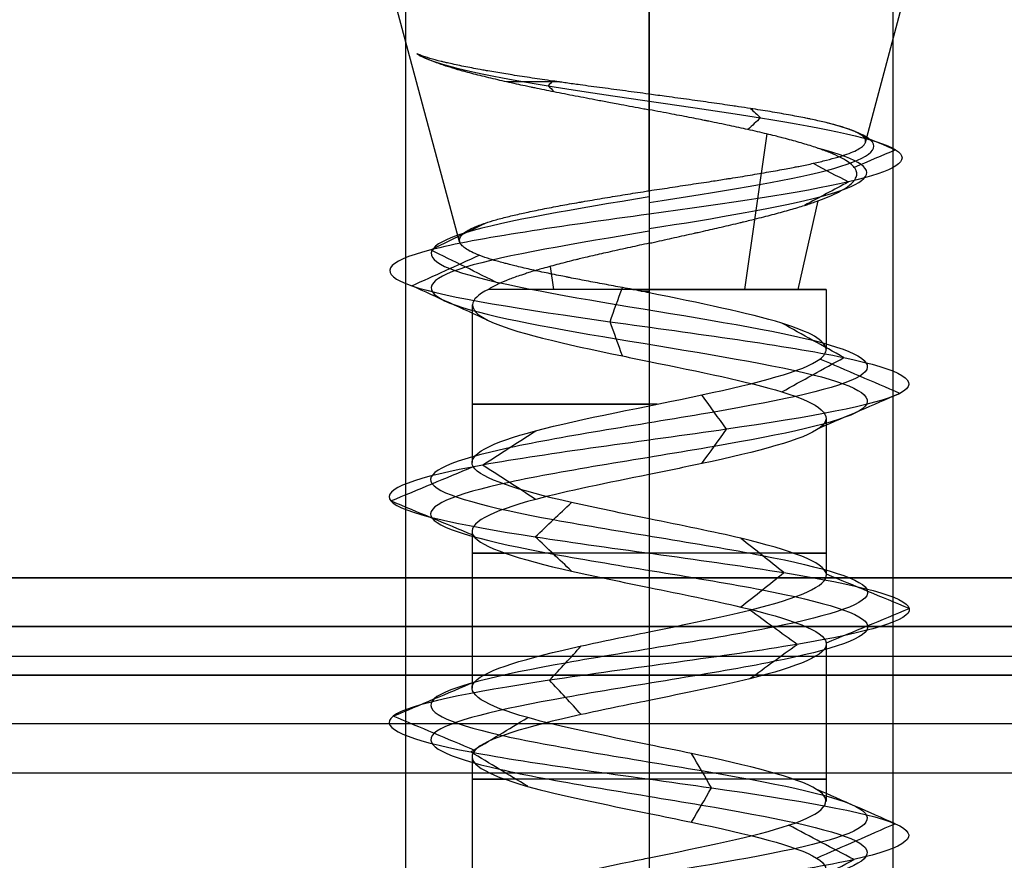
# Model space of a CAD drawing. Header units: millimetres. Extents: x -646 to 654, y -203 to 198.
# Tile 552 of 656: x 125.16 to 135.26, y 132.44 to 141.06. Entities that reach past the tile are written whole.
import ezdxf

# ---------------------------------------------------------------- set-up
doc = ezdxf.new("R2010")
doc.units = ezdxf.units.MM
doc.layers.add('Default', color=7, linetype='Continuous', true_color=0x000000)

msp = doc.modelspace()

# ---------------------------------------------------------------- linework, layer by layer
at = {"layer": 'Default', "color": 9, "true_color": 0xbebcba}
for p, q in [((129.669, 138.786, 776.822), (128.911, 141.613, 776.822)), ((131.616, 140.299, 779.175), (131.616, 141.613, 779.527)), ((131.616, 139.309, 774.735), (131.616, 141.613, 774.118)), ((133.835, 139.804, 776.822), (134.32, 141.613, 776.822)), ((132.596, 138.297, 778.351), (132.826, 139.891, 778.711)), ((133.144, 138.297, 775.842), (133.349, 139.205, 775.711)), ((130.636, 138.297, 775.293), (130.602, 138.533, 775.24)), ((131.616, 138.297, 775.006), (131.616, 137.104, 775.006)), ((133.432, 138.297, 776.822), (133.431, 137.683, 776.822)), ((129.8, 138.138, 776.822), (129.8, 136.523, 776.822)), ((133.432, 136.978, 776.822), (133.432, 135.364, 776.822)), ((131.616, 136.399, 775.008), (131.616, 134.785, 775.01)), ((129.8, 135.819, 776.822), (129.8, 134.207, 776.822)), ((133.432, 134.66, 776.822), (133.432, 133.046, 776.822)), ((131.616, 134.081, 775.01), (131.616, 132.467, 775.003)), ((129.8, 133.503, 776.822), (129.8, 131.887, 776.822))]:
    msp.add_line(p, q, dxfattribs=at)
at = {"layer": 'Default'}
for p, q in [((652.616, 134.34, 772.822), (-645.384, 134.34, 772.822)), ((-645.384, 134.34, 1170.822), (652.616, 134.34, 1170.822)), ((652.616, 134.34, 971.822), (-645.384, 134.34, 971.822)), ((86.065, 134.34, 880.822), (273.166, 134.34, 880.822)), ((652.616, 133.84, 885.322), (-645.384, 133.84, 885.322))]:
    msp.add_line(p, q, dxfattribs=at)
at = {"layer": 'Default', "color": 9, "true_color": 0xbebcba, "extrusion": (0, -1, 0)}
msp.add_arc((131.616, 776.822, -140.427), 2.387, 113.1162, 127.6841, dxfattribs=at)
at = {"layer": 'Default', "color": 9, "true_color": 0xbebcba, "extrusion": (0, 1, 0)}
for centre, start, end in [((-131.616, 776.822, 138.297), 180, 335.3238), ((-131.616, 776.822, 138.297), 84.6762, 90), ((-131.616, 776.822, 138.297), 90, 180), ((-131.616, 776.822, 137.121), 267.4438, 90), ((-131.616, 776.822, 135.592), 270, 35.2408), ((-131.616, 776.822, 135.592), 144.5768, 270), ((-131.616, 776.822, 133.274), 270, 35.4846), ((-131.616, 776.822, 133.274), 144.6945, 270)]:
    msp.add_arc(centre, 1.816, start, end, dxfattribs=at)
at = {"layer": 'Default'}
for points in [[(129.116, 147.34, 776.322), (129.116, 140.84, 776.322), (129.116, 134.34, 776.322)], [(131.616, 147.34, 778.822), (131.616, 140.84, 778.822), (131.616, 134.34, 778.822)], [(131.616, 147.34, 773.822), (131.616, 140.84, 773.822), (131.616, 134.34, 773.822)], [(134.116, 147.34, 776.322), (134.116, 140.84, 776.322), (134.116, 134.34, 776.322)], [(-645.384, 135.34, 1171.822), (3.616, 135.34, 1171.822), (652.616, 135.34, 1171.822)], [(652.616, 135.34, 771.822), (3.616, 135.34, 771.822), (-645.384, 135.34, 771.822)], [(-645.384, 134.84, 1171.322), (3.616, 134.84, 1171.322), (652.616, 134.84, 1171.322)], [(652.616, 134.84, 772.322), (3.616, 134.84, 772.322), (-645.384, 134.84, 772.322)], [(643.616, 134.531, 771.822), (326.366, 134.531, 771.822), (9.116, 134.531, 771.822)], [(643.616, 134.531, 780.822), (326.366, 134.531, 780.822), (9.116, 134.531, 780.822)], [(652.616, 134.34, 884.822), (3.616, 134.34, 884.822), (-645.384, 134.34, 884.822)], [(-645.384, 134.34, 876.822), (3.616, 134.34, 876.822), (652.616, 134.34, 876.822)], [(643.616, 134.34, 771.822), (326.366, 134.34, 771.822), (9.116, 134.34, 771.822)], [(643.616, 134.34, 780.822), (326.366, 134.34, 780.822), (9.116, 134.34, 780.822)], [(129.116, 134.34, 776.322), (69.116, 134.34, 776.322), (9.116, 134.34, 776.322)], [(643.616, 134.34, 780.822), (326.366, 134.34, 780.822), (9.116, 134.34, 780.822)], [(643.616, 134.34, 873.822), (326.366, 134.34, 873.822), (9.116, 134.34, 873.822)], [(643.616, 134.34, 827.322), (326.366, 134.34, 827.322), (9.116, 134.34, 827.322)], [(129.116, 134.34, 776.322), (129.116, 111.84, 776.322), (129.116, 89.34, 776.322)], [(131.616, 134.34, 778.822), (131.616, 111.84, 778.822), (131.616, 89.34, 778.822)], [(131.616, 134.34, 773.822), (131.616, 111.84, 773.822), (131.616, 89.34, 773.822)], [(134.116, 134.34, 776.322), (134.116, 111.84, 776.322), (134.116, 89.34, 776.322)], [(353.116, 134.34, 776.322), (243.616, 134.34, 776.322), (134.116, 134.34, 776.322)], [(-645.384, 133.34, 885.822), (3.616, 133.34, 885.822), (652.616, 133.34, 885.822)]]:
    msp.add_open_spline(points, degree=2, dxfattribs=at)
at = {"layer": 'Default', "color": 9, "true_color": 0xbebcba}
for points, knots in [([(129.23, 140.715, 777.438), (129.253, 140.701, 777.513), (129.28, 140.687, 777.586), (129.31, 140.673, 777.659), (129.342, 140.659, 777.733), (129.377, 140.644, 777.806), (129.416, 140.63, 777.877), (129.455, 140.616, 777.949), (129.498, 140.601, 778.019), (129.544, 140.586, 778.086), (129.578, 140.576, 778.136), (129.613, 140.565, 778.184), (129.65, 140.554, 778.231), (129.663, 140.551, 778.246), (129.676, 140.547, 778.262), (129.688, 140.543, 778.278), (129.696, 140.541, 778.287), (129.704, 140.539, 778.296), (129.712, 140.537, 778.305), (129.764, 140.522, 778.366), (129.819, 140.508, 778.425), (129.877, 140.493, 778.48), (129.935, 140.479, 778.536), (129.995, 140.464, 778.588), (130.058, 140.45, 778.638), (130.12, 140.435, 778.687), (130.184, 140.421, 778.732), (130.251, 140.407, 778.775), (130.281, 140.4, 778.795), (130.312, 140.393, 778.813), (130.344, 140.387, 778.832), (130.363, 140.383, 778.842), (130.381, 140.379, 778.853), (130.4, 140.375, 778.863), (130.413, 140.372, 778.87), (130.426, 140.369, 778.877), (130.439, 140.367, 778.883), (130.504, 140.353, 778.917), (130.57, 140.34, 778.947), (130.638, 140.326, 778.974), (130.71, 140.312, 779.002), (130.783, 140.298, 779.027), (130.857, 140.283, 779.047), (130.933, 140.269, 779.069), (131.01, 140.254, 779.086), (131.088, 140.239, 779.1), (131.132, 140.231, 779.107), (131.175, 140.223, 779.113), (131.219, 140.215, 779.118), (131.245, 140.21, 779.121), (131.271, 140.205, 779.124), (131.298, 140.2, 779.126), (131.307, 140.198, 779.127), (131.317, 140.196, 779.128), (131.327, 140.194, 779.128), (131.405, 140.18, 779.134), (131.483, 140.165, 779.135), (131.56, 140.15, 779.133), (131.578, 140.147, 779.133), (131.596, 140.144, 779.132), (131.616, 140.14, 779.132)], [-4.145818, -4.145818, -4.145818, -4.145818, -3.836571, -3.836571, -3.836571, -3.516721, -3.516721, -3.516721, -3.19456, -3.19456, -3.19456, -2.958659, -2.958659, -2.958659, -2.879417, -2.879417, -2.879417, -2.831762, -2.831762, -2.831762, -2.514562, -2.514562, -2.514562, -2.198864, -2.198864, -2.198864, -1.887719, -1.887719, -1.887719, -1.744247, -1.744247, -1.744247, -1.65928, -1.65928, -1.65928, -1.601489, -1.601489, -1.601489, -1.313839, -1.313839, -1.313839, -1.009245, -1.009245, -1.009245, -0.696967, -0.696967, -0.696967, -0.523376, -0.523376, -0.523376, -0.419215, -0.419215, -0.419215, -0.380247, -0.380247, -0.380247, -0.073117, -0.073117, -0.073117, 0, 0, 0, 0]), ([(131.616, 140.299, 779.175), (131.614, 140.3, 779.174), (131.613, 140.3, 779.174), (131.612, 140.3, 779.174), (131.532, 140.311, 779.177), (131.452, 140.321, 779.175), (131.373, 140.332, 779.17), (131.293, 140.342, 779.165), (131.214, 140.353, 779.156), (131.136, 140.364, 779.144), (131.058, 140.374, 779.131), (130.981, 140.384, 779.115), (130.906, 140.395, 779.094), (130.858, 140.401, 779.082), (130.811, 140.408, 779.067), (130.764, 140.414, 779.052), (130.744, 140.417, 779.045), (130.724, 140.42, 779.038), (130.703, 140.423, 779.03), (130.691, 140.425, 779.026), (130.68, 140.426, 779.021), (130.668, 140.428, 779.017), (130.654, 140.43, 779.011), (130.64, 140.432, 779.006), (130.626, 140.434, 779), (130.554, 140.444, 778.97), (130.484, 140.455, 778.937), (130.415, 140.465, 778.9), (130.345, 140.475, 778.862), (130.277, 140.486, 778.821), (130.21, 140.496, 778.776), (130.153, 140.506, 778.736), (130.096, 140.515, 778.694), (130.042, 140.524, 778.65), (130.014, 140.529, 778.627), (129.986, 140.533, 778.604), (129.959, 140.538, 778.58), (129.943, 140.541, 778.565), (129.926, 140.544, 778.55), (129.91, 140.547, 778.535), (129.9, 140.548, 778.525), (129.89, 140.55, 778.516), (129.881, 140.552, 778.507), (129.822, 140.563, 778.45), (129.767, 140.573, 778.391), (129.714, 140.584, 778.328), (129.659, 140.595, 778.264), (129.607, 140.606, 778.196), (129.559, 140.617, 778.126), (129.544, 140.62, 778.104), (129.53, 140.623, 778.083), (129.516, 140.627, 778.061), (129.504, 140.629, 778.043), (129.493, 140.632, 778.025), (129.482, 140.635, 778.007), (129.44, 140.645, 777.937), (129.401, 140.656, 777.864), (129.365, 140.666, 777.791), (129.331, 140.677, 777.718), (129.3, 140.687, 777.645), (129.273, 140.697, 777.569), (129.257, 140.703, 777.526), (129.243, 140.709, 777.482), (129.23, 140.715, 777.438)], [-4.147836, -4.147836, -4.147836, -4.147836, -4.143142, -4.143142, -4.143142, -3.830207, -3.830207, -3.830207, -3.518241, -3.518241, -3.518241, -3.211204, -3.211204, -3.211204, -3.018406, -3.018406, -3.018406, -2.93403, -2.93403, -2.93403, -2.883995, -2.883995, -2.883995, -2.825511, -2.825511, -2.825511, -2.520907, -2.520907, -2.520907, -2.207682, -2.207682, -2.207682, -1.933053, -1.933053, -1.933053, -1.791441, -1.791441, -1.791441, -1.704077, -1.704077, -1.704077, -1.652038, -1.652038, -1.652038, -1.332918, -1.332918, -1.332918, -0.999628, -0.999628, -0.999628, -0.897575, -0.897575, -0.897575, -0.814621, -0.814621, -0.814621, -0.49401, -0.49401, -0.49401, -0.18083, -0.18083, -0.18083, 0, 0, 0, 0]), ([(133.835, 139.804, 776.822), (133.836, 139.805, 776.832), (133.836, 139.807, 776.842), (133.836, 139.808, 776.851), (133.839, 139.819, 776.928), (133.837, 139.83, 777.004), (133.832, 139.84, 777.08), (133.827, 139.851, 777.152), (133.818, 139.861, 777.225), (133.805, 139.871, 777.296), (133.792, 139.882, 777.371), (133.775, 139.892, 777.444), (133.754, 139.903, 777.517), (133.744, 139.908, 777.553), (133.732, 139.914, 777.589), (133.72, 139.919, 777.624), (133.714, 139.921, 777.641), (133.708, 139.924, 777.658), (133.702, 139.926, 777.675), (133.698, 139.928, 777.686), (133.694, 139.93, 777.697), (133.689, 139.931, 777.707), (133.662, 139.942, 777.778), (133.63, 139.953, 777.848), (133.595, 139.963, 777.916), (133.56, 139.974, 777.985), (133.522, 139.985, 778.052), (133.48, 139.995, 778.117), (133.438, 140.006, 778.182), (133.393, 140.017, 778.245), (133.345, 140.027, 778.306), (133.321, 140.033, 778.335), (133.297, 140.038, 778.365), (133.272, 140.043, 778.393), (133.26, 140.045, 778.407), (133.248, 140.048, 778.42), (133.236, 140.05, 778.433), (133.228, 140.052, 778.441), (133.221, 140.053, 778.449), (133.213, 140.055, 778.458), (133.159, 140.066, 778.515), (133.103, 140.076, 778.569), (133.044, 140.087, 778.62), (132.984, 140.098, 778.672), (132.921, 140.109, 778.721), (132.857, 140.12, 778.766), (132.792, 140.131, 778.812), (132.725, 140.141, 778.853), (132.655, 140.152, 778.892), (132.616, 140.158, 778.913), (132.575, 140.164, 778.934), (132.534, 140.171, 778.953), (132.524, 140.172, 778.958), (132.514, 140.174, 778.963), (132.503, 140.175, 778.967), (132.493, 140.177, 778.972), (132.483, 140.178, 778.977), (132.472, 140.18, 778.981), (132.401, 140.19, 779.012), (132.328, 140.201, 779.039), (132.254, 140.211, 779.063), (132.18, 140.222, 779.086), (132.104, 140.233, 779.106), (132.027, 140.243, 779.122), (131.949, 140.254, 779.138), (131.871, 140.265, 779.151), (131.793, 140.275, 779.159), (131.734, 140.283, 779.166), (131.675, 140.291, 779.17), (131.616, 140.299, 779.175)], [4.427155, 4.427155, 4.427155, 4.427155, 4.465455, 4.465455, 4.465455, 4.763943, 4.763943, 4.763943, 5.049779, 5.049779, 5.049779, 5.345905, 5.345905, 5.345905, 5.493009, 5.493009, 5.493009, 5.563345, 5.563345, 5.563345, 5.608544, 5.608544, 5.608544, 5.908181, 5.908181, 5.908181, 6.211351, 6.211351, 6.211351, 6.514458, 6.514458, 6.514458, 6.66363, 6.66363, 6.66363, 6.73349, 6.73349, 6.73349, 6.777165, 6.777165, 6.777165, 7.084233, 7.084233, 7.084233, 7.394571, 7.394571, 7.394571, 7.704545, 7.704545, 7.704545, 7.881674, 7.881674, 7.881674, 7.926484, 7.926484, 7.926484, 7.971096, 7.971096, 7.971096, 8.274718, 8.274718, 8.274718, 8.582594, 8.582594, 8.582594, 8.89231, 8.89231, 8.89231, 9.124255, 9.124255, 9.124255, 9.124255]), ([(131.616, 138.77, 774.88), (131.635, 138.774, 774.878), (131.653, 138.778, 774.878), (131.672, 138.783, 774.877), (131.74, 138.798, 774.875), (131.808, 138.813, 774.877), (131.875, 138.828, 774.882), (131.944, 138.843, 774.887), (132.012, 138.858, 774.897), (132.08, 138.874, 774.909), (132.092, 138.877, 774.911), (132.105, 138.879, 774.914), (132.117, 138.882, 774.917), (132.137, 138.886, 774.92), (132.156, 138.891, 774.925), (132.175, 138.895, 774.929), (132.236, 138.909, 774.944), (132.296, 138.923, 774.961), (132.356, 138.936, 774.981), (132.422, 138.952, 775.003), (132.488, 138.967, 775.029), (132.552, 138.982, 775.058), (132.563, 138.985, 775.063), (132.574, 138.988, 775.069), (132.585, 138.99, 775.074), (132.607, 138.996, 775.084), (132.628, 139.001, 775.095), (132.65, 139.006, 775.106), (132.674, 139.012, 775.119), (132.699, 139.018, 775.132), (132.722, 139.024, 775.146), (132.784, 139.039, 775.181), (132.844, 139.055, 775.219), (132.901, 139.07, 775.261), (132.958, 139.085, 775.302), (133.013, 139.1, 775.346), (133.066, 139.115, 775.393), (133.116, 139.13, 775.438), (133.165, 139.144, 775.486), (133.21, 139.159, 775.536), (133.218, 139.161, 775.545), (133.226, 139.164, 775.554), (133.234, 139.166, 775.563), (133.247, 139.171, 775.578), (133.26, 139.175, 775.593), (133.272, 139.179, 775.608), (133.292, 139.186, 775.632), (133.311, 139.192, 775.657), (133.33, 139.199, 775.682), (133.368, 139.212, 775.732), (133.403, 139.226, 775.784), (133.435, 139.239, 775.838), (133.472, 139.254, 775.899), (133.506, 139.269, 775.962), (133.537, 139.284, 776.027), (133.568, 139.299, 776.092), (133.595, 139.314, 776.159), (133.62, 139.329, 776.228), (133.624, 139.331, 776.238), (133.627, 139.334, 776.249), (133.631, 139.336, 776.26), (133.634, 139.338, 776.27), (133.638, 139.341, 776.28), (133.641, 139.343, 776.29), (133.654, 139.351, 776.33), (133.665, 139.36, 776.37), (133.676, 139.369, 776.411), (133.694, 139.384, 776.482), (133.709, 139.399, 776.554), (133.72, 139.414, 776.626), (133.732, 139.429, 776.699), (133.739, 139.444, 776.772), (133.743, 139.459, 776.845), (133.747, 139.474, 776.917), (133.747, 139.489, 776.989), (133.743, 139.503, 777.062), (133.743, 139.505, 777.071), (133.742, 139.507, 777.081), (133.741, 139.509, 777.091), (133.74, 139.514, 777.115), (133.738, 139.519, 777.138), (133.735, 139.524, 777.162), (133.732, 139.532, 777.201), (133.727, 139.54, 777.24), (133.72, 139.547, 777.278), (133.71, 139.561, 777.343), (133.697, 139.574, 777.407), (133.68, 139.587, 777.471), (133.662, 139.602, 777.542), (133.64, 139.617, 777.611), (133.614, 139.631, 777.68), (133.588, 139.646, 777.749), (133.558, 139.661, 777.818), (133.525, 139.676, 777.885), (133.518, 139.679, 777.899), (133.511, 139.682, 777.913), (133.504, 139.685, 777.927), (133.497, 139.688, 777.94), (133.489, 139.692, 777.954), (133.482, 139.695, 777.968), (133.465, 139.702, 777.998), (133.447, 139.709, 778.029), (133.429, 139.715, 778.059), (133.39, 139.73, 778.123), (133.347, 139.745, 778.186), (133.301, 139.76, 778.246), (133.256, 139.775, 778.307), (133.207, 139.79, 778.365), (133.155, 139.805, 778.421), (133.104, 139.82, 778.476), (133.051, 139.834, 778.528), (132.995, 139.849, 778.578), (132.986, 139.851, 778.586), (132.977, 139.853, 778.593), (132.969, 139.855, 778.6), (132.949, 139.861, 778.618), (132.928, 139.866, 778.635), (132.908, 139.871, 778.651), (132.879, 139.878, 778.674), (132.85, 139.885, 778.696), (132.821, 139.892, 778.717), (132.759, 139.907, 778.761), (132.695, 139.922, 778.802), (132.629, 139.936, 778.84), (132.568, 139.95, 778.875), (132.505, 139.963, 778.907), (132.441, 139.977, 778.935), (132.371, 139.992, 778.966), (132.3, 140.006, 778.994), (132.227, 140.021, 779.017), (132.215, 140.023, 779.021), (132.204, 140.026, 779.025), (132.193, 140.028, 779.028), (132.176, 140.031, 779.033), (132.16, 140.034, 779.038), (132.143, 140.038, 779.043), (132.113, 140.044, 779.051), (132.083, 140.05, 779.059), (132.053, 140.056, 779.067), (131.986, 140.069, 779.083), (131.918, 140.082, 779.096), (131.849, 140.095, 779.106), (131.772, 140.11, 779.118), (131.694, 140.125, 779.126), (131.616, 140.14, 779.132)], [0, 0, 0, 0, 0.075342, 0.075342, 0.075342, 0.344204, 0.344204, 0.344204, 0.618535, 0.618535, 0.618535, 0.669032, 0.669032, 0.669032, 0.747519, 0.747519, 0.747519, 0.996933, 0.996933, 0.996933, 1.275935, 1.275935, 1.275935, 1.32422, 1.32422, 1.32422, 1.420637, 1.420637, 1.420637, 1.530012, 1.530012, 1.530012, 1.811672, 1.811672, 1.811672, 2.091163, 2.091163, 2.091163, 2.360831, 2.360831, 2.360831, 2.408668, 2.408668, 2.408668, 2.485793, 2.485793, 2.485793, 2.610572, 2.610572, 2.610572, 2.860012, 2.860012, 2.860012, 3.144007, 3.144007, 3.144007, 3.430966, 3.430966, 3.430966, 3.475565, 3.475565, 3.475565, 3.518101, 3.518101, 3.518101, 3.684252, 3.684252, 3.684252, 3.975423, 3.975423, 3.975423, 4.266036, 4.266036, 4.266036, 4.55221, 4.55221, 4.55221, 4.591115, 4.591115, 4.591115, 4.685214, 4.685214, 4.685214, 4.839976, 4.839976, 4.839976, 5.100087, 5.100087, 5.100087, 5.389582, 5.389582, 5.389582, 5.68481, 5.68481, 5.68481, 5.746727, 5.746727, 5.746727, 5.80812, 5.80812, 5.80812, 5.946963, 5.946963, 5.946963, 6.246308, 6.246308, 6.246308, 6.546509, 6.546509, 6.546509, 6.843548, 6.843548, 6.843548, 6.888461, 6.888461, 6.888461, 6.99315, 6.99315, 6.99315, 7.136666, 7.136666, 7.136666, 7.437243, 7.437243, 7.437243, 7.716131, 7.716131, 7.716131, 8.01821, 8.01821, 8.01821, 8.065333, 8.065333, 8.065333, 8.132993, 8.132993, 8.132993, 8.256513, 8.256513, 8.256513, 8.530133, 8.530133, 8.530133, 8.839684, 8.839684, 8.839684, 8.839684]), ([(131.616, 139.189, 774.446), (132.322, 139.299, 774.459), (133.701, 139.518, 775.156), (134.098, 139.792, 777.017), (133.628, 139.957, 777.948), (133.416, 140.011, 778.211)], [0, 0, 0, 0, 0.891985, 1.78397, 2.228072, 2.228072, 2.228072, 2.228072]), ([(131.616, 139.309, 774.735), (131.686, 139.32, 774.732), (131.757, 139.33, 774.733), (131.827, 139.341, 774.738), (131.899, 139.352, 774.742), (131.971, 139.363, 774.751), (132.043, 139.374, 774.763), (132.115, 139.385, 774.776), (132.186, 139.395, 774.792), (132.257, 139.406, 774.811), (132.307, 139.414, 774.825), (132.356, 139.422, 774.841), (132.405, 139.43, 774.859), (132.42, 139.432, 774.864), (132.434, 139.434, 774.869), (132.449, 139.436, 774.875), (132.518, 139.447, 774.901), (132.585, 139.458, 774.931), (132.651, 139.469, 774.964), (132.717, 139.48, 774.997), (132.781, 139.491, 775.033), (132.843, 139.502, 775.073), (132.904, 139.512, 775.112), (132.964, 139.523, 775.154), (133.021, 139.534, 775.198), (133.046, 139.538, 775.218), (133.071, 139.543, 775.239), (133.095, 139.548, 775.26), (133.11, 139.551, 775.273), (133.126, 139.554, 775.286), (133.14, 139.557, 775.3), (133.149, 139.558, 775.307), (133.157, 139.56, 775.315), (133.165, 139.562, 775.322), (133.212, 139.571, 775.367), (133.258, 139.581, 775.414), (133.3, 139.59, 775.463), (133.348, 139.601, 775.518), (133.393, 139.611, 775.576), (133.435, 139.622, 775.635), (133.477, 139.633, 775.694), (133.515, 139.643, 775.756), (133.551, 139.654, 775.819), (133.567, 139.658, 775.848), (133.583, 139.663, 775.878), (133.598, 139.668, 775.908), (133.607, 139.671, 775.927), (133.616, 139.674, 775.946), (133.625, 139.677, 775.965), (133.632, 139.68, 775.979), (133.638, 139.682, 775.994), (133.645, 139.684, 776.008), (133.675, 139.695, 776.077), (133.702, 139.706, 776.147), (133.725, 139.716, 776.218), (133.749, 139.727, 776.291), (133.768, 139.738, 776.364), (133.785, 139.749, 776.438), (133.8, 139.759, 776.508), (133.812, 139.769, 776.579), (133.821, 139.78, 776.651), (133.828, 139.788, 776.707), (133.833, 139.796, 776.764), (133.835, 139.804, 776.82), (133.835, 139.804, 776.821), (133.835, 139.804, 776.822), (133.835, 139.804, 776.822)], [-9.124255, -9.124255, -9.124255, -9.124255, -8.847521, -8.847521, -8.847521, -8.562669, -8.562669, -8.562669, -8.275865, -8.275865, -8.275865, -8.071348, -8.071348, -8.071348, -8.01094, -8.01094, -8.01094, -7.721153, -7.721153, -7.721153, -7.432151, -7.432151, -7.432151, -7.147631, -7.147631, -7.147631, -7.021369, -7.021369, -7.021369, -6.942199, -6.942199, -6.942199, -6.899099, -6.899099, -6.899099, -6.642862, -6.642862, -6.642862, -6.35711, -6.35711, -6.35711, -6.072963, -6.072963, -6.072963, -5.941257, -5.941257, -5.941257, -5.858091, -5.858091, -5.858091, -5.797194, -5.797194, -5.797194, -5.502003, -5.502003, -5.502003, -5.204528, -5.204528, -5.204528, -4.921746, -4.921746, -4.921746, -4.69943, -4.69943, -4.69943, -4.6971, -4.6971, -4.6971, -4.6971]), ([(131.616, 138.92, 774.518), (132.301, 139.029, 774.531), (133.637, 139.249, 775.208), (134.02, 139.523, 777.013), (133.562, 139.688, 777.915), (133.356, 139.742, 778.171)], [0, 0, 0, 0, 0.891985, 1.78397, 2.23018, 2.23018, 2.23018, 2.23018]), ([(131.447, 138.297, 778.63), (131.412, 138.303, 778.631), (131.377, 138.309, 778.629), (131.342, 138.315, 778.625), (131.28, 138.327, 778.619), (131.218, 138.338, 778.609), (131.156, 138.35, 778.596), (131.094, 138.361, 778.582), (131.031, 138.373, 778.565), (130.97, 138.385, 778.545), (130.912, 138.396, 778.526), (130.854, 138.407, 778.503), (130.798, 138.418, 778.478), (130.786, 138.42, 778.473), (130.775, 138.423, 778.468), (130.763, 138.425, 778.462), (130.753, 138.427, 778.457), (130.742, 138.429, 778.452), (130.731, 138.431, 778.447), (130.672, 138.443, 778.418), (130.614, 138.455, 778.385), (130.558, 138.467, 778.35), (130.501, 138.478, 778.315), (130.446, 138.49, 778.276), (130.393, 138.502, 778.235), (130.339, 138.514, 778.193), (130.287, 138.526, 778.147), (130.238, 138.539, 778.1), (130.219, 138.543, 778.081), (130.2, 138.548, 778.063), (130.182, 138.552, 778.044), (130.175, 138.554, 778.036), (130.168, 138.556, 778.029), (130.161, 138.558, 778.021), (130.153, 138.56, 778.013), (130.146, 138.562, 778.005), (130.139, 138.564, 777.997), (130.093, 138.576, 777.946), (130.051, 138.587, 777.893), (130.012, 138.599, 777.838), (129.973, 138.611, 777.784), (129.937, 138.623, 777.728), (129.905, 138.634, 777.67), (129.893, 138.638, 777.649), (129.882, 138.643, 777.628), (129.871, 138.647, 777.607), (129.841, 138.658, 777.548), (129.815, 138.67, 777.487), (129.791, 138.681, 777.425), (129.787, 138.684, 777.412), (129.782, 138.686, 777.4), (129.778, 138.688, 777.388), (129.775, 138.69, 777.379), (129.772, 138.691, 777.37), (129.769, 138.693, 777.362), (129.748, 138.704, 777.299), (129.731, 138.716, 777.236), (129.717, 138.727, 777.172), (129.702, 138.739, 777.105), (129.691, 138.75, 777.037), (129.683, 138.762, 776.97), (129.675, 138.774, 776.901), (129.671, 138.786, 776.832), (129.67, 138.797, 776.763), (129.67, 138.802, 776.735), (129.67, 138.807, 776.707), (129.671, 138.812, 776.679), (129.671, 138.814, 776.666), (129.672, 138.816, 776.653), (129.672, 138.818, 776.64), (129.673, 138.82, 776.628), (129.674, 138.822, 776.615), (129.674, 138.824, 776.603), (129.679, 138.836, 776.534), (129.687, 138.848, 776.464), (129.699, 138.86, 776.396), (129.71, 138.871, 776.327), (129.725, 138.883, 776.259), (129.744, 138.895, 776.192), (129.762, 138.906, 776.126), (129.784, 138.918, 776.061), (129.808, 138.929, 775.997), (129.818, 138.934, 775.973), (129.828, 138.938, 775.949), (129.839, 138.942, 775.925), (129.845, 138.945, 775.91), (129.852, 138.948, 775.896), (129.858, 138.95, 775.881), (129.863, 138.952, 775.872), (129.867, 138.954, 775.863), (129.872, 138.955, 775.854), (129.891, 138.963, 775.813), (129.913, 138.97, 775.774), (129.935, 138.978, 775.735), (129.969, 138.989, 775.677), (130.006, 139, 775.621), (130.046, 139.012, 775.567), (130.087, 139.023, 775.511), (130.131, 139.035, 775.458), (130.178, 139.046, 775.407), (130.224, 139.057, 775.358), (130.272, 139.068, 775.31), (130.323, 139.079, 775.265), (130.333, 139.082, 775.256), (130.344, 139.084, 775.247), (130.354, 139.086, 775.238), (130.408, 139.098, 775.192), (130.464, 139.109, 775.148), (130.522, 139.121, 775.108), (130.581, 139.133, 775.068), (130.642, 139.144, 775.03), (130.705, 139.156, 774.995), (130.767, 139.167, 774.961), (130.831, 139.179, 774.929), (130.897, 139.19, 774.901), (130.908, 139.192, 774.896), (130.919, 139.194, 774.892), (130.931, 139.196, 774.887), (130.998, 139.208, 774.859), (131.066, 139.22, 774.835), (131.136, 139.231, 774.815), (131.205, 139.243, 774.795), (131.275, 139.254, 774.778), (131.345, 139.266, 774.765), (131.414, 139.277, 774.753), (131.483, 139.288, 774.744), (131.553, 139.299, 774.739), (131.574, 139.303, 774.737), (131.595, 139.306, 774.736), (131.616, 139.309, 774.735)], [-7.818365, -7.818365, -7.818365, -7.818365, -7.679716, -7.679716, -7.679716, -7.432427, -7.432427, -7.432427, -7.178242, -7.178242, -7.178242, -6.93508, -6.93508, -6.93508, -6.885083, -6.885083, -6.885083, -6.838119, -6.838119, -6.838119, -6.576876, -6.576876, -6.576876, -6.31245, -6.31245, -6.31245, -6.041448, -6.041448, -6.041448, -5.937888, -5.937888, -5.937888, -5.897046, -5.897046, -5.897046, -5.85377, -5.85377, -5.85377, -5.586514, -5.586514, -5.586514, -5.324332, -5.324332, -5.324332, -5.231387, -5.231387, -5.231387, -4.96897, -4.96897, -4.96897, -4.917172, -4.917172, -4.917172, -4.881431, -4.881431, -4.881431, -4.62208, -4.62208, -4.62208, -4.352964, -4.352964, -4.352964, -4.081141, -4.081141, -4.081141, -3.970926, -3.970926, -3.970926, -3.919207, -3.919207, -3.919207, -3.871252, -3.871252, -3.871252, -3.596982, -3.596982, -3.596982, -3.322886, -3.322886, -3.322886, -3.053428, -3.053428, -3.053428, -2.950047, -2.950047, -2.950047, -2.887573, -2.887573, -2.887573, -2.847408, -2.847408, -2.847408, -2.670707, -2.670707, -2.670707, -2.405793, -2.405793, -2.405793, -2.134212, -2.134212, -2.134212, -1.868348, -1.868348, -1.868348, -1.81294, -1.81294, -1.81294, -1.53466, -1.53466, -1.53466, -1.25324, -1.25324, -1.25324, -0.972478, -0.972478, -0.972478, -0.924484, -0.924484, -0.924484, -0.63955, -0.63955, -0.63955, -0.357143, -0.357143, -0.357143, -0.081929, -0.081929, -0.081929, 0, 0, 0, 0]), ([(131.616, 138.77, 774.88), (131.55, 138.756, 774.883), (131.484, 138.742, 774.891), (131.42, 138.728, 774.902), (131.35, 138.713, 774.913), (131.282, 138.697, 774.929), (131.214, 138.682, 774.948), (131.155, 138.669, 774.965), (131.097, 138.656, 774.985), (131.039, 138.642, 775.007), (131.012, 138.636, 775.018), (130.985, 138.63, 775.029), (130.959, 138.624, 775.04), (130.939, 138.619, 775.049), (130.919, 138.614, 775.059), (130.899, 138.609, 775.068), (130.887, 138.606, 775.074), (130.875, 138.603, 775.08), (130.863, 138.601, 775.086), (130.803, 138.586, 775.116), (130.745, 138.571, 775.15), (130.689, 138.557, 775.186), (130.632, 138.542, 775.222), (130.578, 138.527, 775.261), (130.526, 138.512, 775.303), (130.481, 138.5, 775.339), (130.437, 138.487, 775.377), (130.395, 138.474, 775.418), (130.378, 138.469, 775.434), (130.362, 138.463, 775.45), (130.345, 138.458, 775.467), (130.339, 138.456, 775.474), (130.332, 138.454, 775.482), (130.325, 138.451, 775.489), (130.318, 138.449, 775.497), (130.311, 138.447, 775.504), (130.304, 138.444, 775.512), (130.26, 138.43, 775.56), (130.219, 138.415, 775.611), (130.181, 138.401, 775.663), (130.143, 138.386, 775.716), (130.108, 138.371, 775.771), (130.076, 138.356, 775.827), (130.044, 138.342, 775.884), (130.016, 138.327, 775.943), (129.99, 138.312, 776.004), (129.982, 138.307, 776.024), (129.974, 138.302, 776.043), (129.966, 138.297, 776.064)], [-2.842691, -2.842691, -2.842691, -2.842691, -2.581519, -2.581519, -2.581519, -2.302238, -2.302238, -2.302238, -2.057603, -2.057603, -2.057603, -1.942403, -1.942403, -1.942403, -1.854962, -1.854962, -1.854962, -1.802464, -1.802464, -1.802464, -1.535376, -1.535376, -1.535376, -1.269797, -1.269797, -1.269797, -1.038664, -1.038664, -1.038664, -0.945671, -0.945671, -0.945671, -0.905994, -0.905994, -0.905994, -0.864777, -0.864777, -0.864777, -0.60573, -0.60573, -0.60573, -0.34739, -0.34739, -0.34739, -0.086463, -0.086463, -0.086463, 0, 0, 0, 0]), ([(129.966, 138.297, 776.064), (129.755, 138.192, 776.533), (129.738, 137.964, 777.763), (130.832, 137.718, 778.592), (131.524, 137.577, 778.639), (131.616, 137.558, 778.638)], [-5.139643, -5.139643, -5.139643, -5.139643, -2.949561, -0.387805, 0, 0, 0, 0]), ([(133.431, 137.683, 776.822), (133.427, 137.772, 777.261), (133.266, 137.861, 777.701), (132.977, 137.95, 778.028), (132.639, 138.054, 778.409), (132.126, 138.158, 778.634), (131.616, 138.262, 778.638)], [-3.889128, -3.889128, -3.889128, -3.889128, -2.084324, -2.084324, -2.084324, 0, 0, 0, 0]), ([(131.616, 135.944, 778.638), (131.34, 136, 778.639), (131.065, 136.056, 778.58), (130.82, 136.111, 778.46), (130.28, 136.234, 778.197), (129.883, 136.357, 777.64), (129.81, 136.479, 777.043), (129.738, 136.602, 776.447), (129.99, 136.724, 775.811), (130.451, 136.847, 775.426), (130.913, 136.97, 775.041), (131.584, 137.092, 774.908), (132.157, 137.215, 775.086), (132.73, 137.337, 775.265), (133.207, 137.46, 775.755), (133.368, 137.583, 776.334), (133.412, 137.616, 776.492), (133.433, 137.65, 776.657), (133.431, 137.683, 776.822)], [-15.608782, -15.608782, -15.608782, -15.608782, -14.513515, -14.513515, -14.513515, -12.027044, -12.027044, -12.027044, -9.540542, -9.540542, -9.540542, -7.054719, -7.054719, -7.054719, -4.569483, -4.569483, -4.569483, -3.889128, -3.889128, -3.889128, -3.889128]), ([(131.616, 137.558, 778.638), (132.126, 137.454, 778.634), (133.245, 137.228, 778.143), (133.683, 136.878, 776.246), (132.586, 136.596, 775.116), (131.799, 136.436, 775.007), (131.616, 136.399, 775.008)], [-16.692913, -16.692913, -16.692913, -16.692913, -14.447297, -11.798626, -9.149955, -8.344764, -8.344764, -8.344764, -8.344764]), ([(131.616, 136.399, 775.008), (131.195, 136.314, 775.012), (130.166, 136.106, 775.368), (129.486, 135.775, 777.083), (130.46, 135.474, 778.45), (131.34, 135.296, 778.639), (131.616, 135.24, 778.638)], [-8.344764, -8.344764, -8.344764, -8.344764, -6.501284, -3.852612, -1.203941, 0, 0, 0, 0]), ([(131.616, 134.785, 775.01), (131.982, 134.86, 775.012), (132.35, 134.934, 775.12), (132.649, 135.008, 775.327), (133.143, 135.131, 775.668), (133.452, 135.253, 776.279), (133.434, 135.376, 776.879), (133.416, 135.499, 777.48), (133.071, 135.621, 778.071), (132.557, 135.744, 778.381), (132.276, 135.811, 778.551), (131.946, 135.877, 778.637), (131.616, 135.944, 778.638)], [-7.796772, -7.796772, -7.796772, -7.796772, -6.291562, -6.291562, -6.291562, -3.805314, -3.805314, -3.805314, -1.319095, -1.319095, -1.319095, 0, 0, 0, 0]), ([(131.616, 135.24, 778.638), (131.946, 135.173, 778.637), (132.883, 134.984, 778.393), (133.76, 134.672, 776.889), (132.956, 134.352, 775.299), (131.982, 134.156, 775.012), (131.616, 134.081, 775.01)], [-16.677476, -16.677476, -16.677476, -16.677476, -15.23459, -12.588179, -9.941768, -8.339348, -8.339348, -8.339348, -8.339348]), ([(131.616, 133.626, 778.638), (131.159, 133.719, 778.634), (130.7, 133.812, 778.459), (130.369, 133.905, 778.147), (129.932, 134.027, 777.736), (129.718, 134.15, 777.086), (129.827, 134.273, 776.495), (129.935, 134.395, 775.905), (130.365, 134.518, 775.373), (130.92, 134.64, 775.143), (131.138, 134.689, 775.053), (131.377, 134.737, 775.009), (131.616, 134.785, 775.01)], [-15.598746, -15.598746, -15.598746, -15.598746, -13.74817, -13.74817, -13.74817, -11.262851, -11.262851, -11.262851, -8.777429, -8.777429, -8.777429, -7.796772, -7.796772, -7.796772, -7.796772]), ([(131.616, 134.081, 775.01), (131.377, 134.033, 775.009), (130.534, 133.862, 775.163), (129.505, 133.568, 776.436), (130.093, 133.23, 778.227), (131.159, 133.015, 778.634), (131.616, 132.922, 778.638)], [-8.339348, -8.339348, -8.339348, -8.339348, -7.295358, -4.648947, -2.002536, 0, 0, 0, 0]), ([(131.616, 132.467, 775.003), (132.162, 132.579, 775.007), (132.71, 132.69, 775.27), (133.047, 132.801, 775.7), (133.417, 132.924, 776.173), (133.53, 133.047, 776.847), (133.334, 133.169, 777.415), (133.138, 133.292, 777.983), (132.633, 133.414, 778.444), (132.049, 133.537, 778.588), (131.908, 133.567, 778.623), (131.762, 133.596, 778.639), (131.616, 133.626, 778.638)], [-7.809918, -7.809918, -7.809918, -7.809918, -5.552262, -5.552262, -5.552262, -3.066016, -3.066016, -3.066016, -0.579549, -0.579549, -0.579549, 0, 0, 0, 0]), ([(131.616, 132.922, 778.638), (131.762, 132.892, 778.639), (132.51, 132.74, 778.556), (133.643, 132.465, 777.522), (133.314, 132.109, 775.56), (132.162, 131.875, 775.007), (131.616, 131.763, 775.003)], [-16.735145, -16.735145, -16.735145, -16.735145, -16.091486, -13.436391, -10.781296, -8.369707, -8.369707, -8.369707, -8.369707]), ([(131.616, 131.308, 778.638), (131.579, 131.315, 778.638), (131.543, 131.323, 778.637), (131.506, 131.33, 778.635), (130.907, 131.453, 778.599), (130.327, 131.575, 778.237), (130.032, 131.698, 777.714), (129.736, 131.821, 777.191), (129.726, 131.943, 776.507), (130.005, 132.066, 775.975), (130.284, 132.188, 775.443), (130.853, 132.311, 775.064), (131.451, 132.434, 775.01), (131.505, 132.445, 775.005), (131.561, 132.456, 775.002), (131.616, 132.467, 775.003)], [-15.638496, -15.638496, -15.638496, -15.638496, -15.494179, -15.494179, -15.494179, -13.008298, -13.008298, -13.008298, -10.523023, -10.523023, -10.523023, -8.037877, -8.037877, -8.037877, -7.809918, -7.809918, -7.809918, -7.809918])]:
    msp.add_open_spline(points, degree=3, knots=knots, dxfattribs=at)
for points, degree in [([(129.23, 140.715, 777.438), (129.4, 140.605, 778.15), (130.418, 140.386, 779.421), (132.909, 140.057, 779.427), (134.501, 139.728, 777.461), (133.958, 139.399, 774.948), (132.408, 139.179, 774.17), (131.616, 139.069, 774.156)], 3), ([(130.626, 140.433, 779), (130.611, 140.417, 779.035), (130.595, 140.402, 779.069), (130.579, 140.386, 779.104)], 3), ([(130.579, 140.386, 779.104), (130.599, 140.366, 779.061), (130.618, 140.346, 779.017), (130.638, 140.326, 778.974)], 3), ([(131.616, 140.14, 779.132), (131.616, 140.22, 779.153), (131.616, 140.299, 779.175)], 2), ([(132.655, 140.153, 778.892), (132.69, 140.121, 778.961), (132.725, 140.089, 779.03), (132.759, 140.057, 779.099)], 3), ([(131.616, 140.14, 779.132), (131.616, 139.218, 778.885), (131.616, 138.297, 778.638)], 2), ([(132.759, 140.057, 779.099), (132.716, 140.017, 779.012), (132.673, 139.977, 778.926), (132.629, 139.937, 778.84)], 3), ([(133.805, 139.871, 777.296), (133.919, 139.823, 777.321), (134.032, 139.776, 777.345), (134.145, 139.728, 777.37)], 3), ([(134.145, 139.728, 777.37), (134.003, 139.668, 777.339), (133.862, 139.608, 777.309), (133.72, 139.548, 777.278)], 3), ([(133.3, 139.59, 775.463), (133.421, 139.526, 775.366), (133.541, 139.462, 775.269), (133.661, 139.399, 775.172)], 3), ([(133.661, 139.399, 775.172), (133.511, 139.319, 775.294), (133.361, 139.239, 775.415), (133.21, 139.159, 775.536)], 3), ([(131.616, 139.246, 774.583), (130.871, 139.123, 774.583), (129.396, 138.878, 775.383), (129.201, 138.51, 777.91), (131.218, 138.143, 779.438), (133.596, 137.775, 778.577), (134.165, 137.407, 776.111), (132.403, 137.039, 774.296), (129.921, 136.672, 774.789), (128.988, 136.304, 777.141), (130.457, 135.936, 779.202), (132.985, 135.568, 779.087), (134.261, 135.2, 776.902), (133.119, 134.833, 774.644), (130.603, 134.465, 774.377), (129.012, 134.097, 776.345), (129.802, 133.729, 778.749), (132.249, 133.361, 779.392), (134.117, 132.994, 777.686), (133.699, 132.626, 775.19), (131.376, 132.258, 774.187), (129.272, 131.89, 775.592), (129.31, 131.523, 778.122), (131.456, 131.155, 779.464), (133.747, 130.787, 778.391), (134.09, 130.419, 775.884), (132.171, 130.051, 774.235), (129.744, 129.684, 774.951), (129.028, 129.316, 777.378), (130.677, 128.948, 779.297), (133.184, 128.58, 778.954), (134.257, 128.212, 776.662), (132.916, 127.845, 774.517), (130.386, 127.477, 774.479), (128.98, 127.109, 776.583), (129.983, 126.741, 778.906), (132.479, 126.374, 779.324), (134.185, 126.006, 777.456), (133.543, 125.638, 775.008), (131.139, 125.27, 774.219), (129.171, 124.902, 775.809), (129.438, 124.535, 778.326), (131.696, 124.167, 779.468), (133.88, 123.799, 778.191), (133.995, 123.431, 775.664), (131.935, 123.064, 774.195), (129.583, 122.696, 775.128), (129.089, 122.328, 777.61), (130.905, 121.96, 779.372), (133.371, 121.592, 778.803), (134.232, 121.225, 776.424), (132.702, 120.857, 774.409), (130.179, 120.489, 774.6), (128.969, 120.121, 776.822), (130.179, 119.753, 779.045), (132.702, 119.386, 779.236), (134.232, 119.018, 777.22), (133.371, 118.65, 774.841), (130.905, 118.282, 774.273), (129.089, 117.915, 776.035), (129.583, 117.547, 778.517), (131.935, 117.179, 779.449), (133.995, 116.811, 777.981), (133.88, 116.443, 775.453), (131.696, 116.076, 774.177), (129.438, 115.708, 775.319), (129.171, 115.34, 777.835), (131.139, 114.972, 779.425), (133.543, 114.604, 778.636), (134.185, 114.237, 776.189), (132.479, 113.869, 774.32), (129.983, 113.501, 774.739), (128.98, 113.133, 777.062), (130.386, 112.766, 779.166), (132.916, 112.398, 779.127), (134.257, 112.03, 776.982), (133.184, 111.662, 774.691), (130.677, 111.294, 774.348), (129.028, 110.927, 776.267), (129.744, 110.559, 778.694), (132.171, 110.191, 779.41), (134.09, 109.823, 777.761), (133.747, 109.455, 775.254), (131.456, 109.088, 774.181), (129.31, 108.72, 775.522), (129.272, 108.352, 778.052), (131.376, 107.984, 779.458), (133.699, 107.617, 778.454), (134.117, 107.249, 775.959), (132.249, 106.881, 774.253), (129.802, 106.513, 774.895), (129.012, 106.145, 777.299), (130.603, 105.778, 779.267), (133.119, 105.41, 779), (134.261, 105.042, 776.742), (132.985, 104.674, 774.557), (130.457, 104.307, 774.443), (128.988, 103.939, 776.503), (129.921, 103.571, 778.855), (132.403, 103.203, 779.349), (134.165, 102.835, 777.533), (133.596, 102.468, 775.067), (131.218, 102.1, 774.206), (129.201, 101.732, 775.735), (129.396, 101.364, 778.262), (130.871, 101.119, 779.062), (131.616, 100.996, 779.062)], 3), ([(131.616, 139.309, 774.735), (131.616, 139.189, 774.446), (131.616, 139.069, 774.156)], 2), ([(131.616, 139.069, 774.156), (130.73, 138.947, 774.156), (128.973, 138.702, 775.109), (128.741, 138.334, 778.116), (131.142, 137.966, 779.936), (133.973, 137.598, 778.912), (134.65, 137.231, 775.976), (132.553, 136.863, 773.815), (129.599, 136.495, 774.402), (128.488, 136.127, 777.202), (130.237, 135.759, 779.655), (133.245, 135.392, 779.518), (134.764, 135.024, 776.917), (133.405, 134.656, 774.23), (130.41, 134.288, 773.912), (128.517, 133.92, 776.254), (129.456, 133.553, 779.116), (132.37, 133.185, 779.881), (134.594, 132.817, 777.85), (134.095, 132.449, 774.879), (131.331, 132.082, 773.685), (128.826, 131.714, 775.358), (128.872, 131.346, 778.37), (131.425, 130.978, 779.967), (134.153, 130.61, 778.689), (134.561, 130.243, 775.705), (132.277, 129.875, 773.742), (129.388, 129.507, 774.595), (128.536, 129.139, 777.483), (130.499, 128.771, 779.768), (133.483, 128.404, 779.36), (134.76, 128.036, 776.632), (133.163, 127.668, 774.078), (130.152, 127.3, 774.033), (128.478, 126.933, 776.537), (129.673, 126.565, 779.302), (132.643, 126.197, 779.8), (134.674, 125.829, 777.576), (133.909, 125.461, 774.663), (131.048, 125.094, 773.724), (128.705, 124.726, 775.617), (129.023, 124.358, 778.612), (131.711, 123.99, 779.971), (134.312, 123.623, 778.452), (134.448, 123.255, 775.443), (131.995, 122.887, 773.695), (129.196, 122.519, 774.805), (128.608, 122.151, 777.759), (130.77, 121.784, 779.857), (133.705, 121.416, 779.18), (134.73, 121.048, 776.348), (132.909, 120.68, 773.95), (129.905, 120.312, 774.177), (128.465, 119.945, 776.822), (129.905, 119.577, 779.468), (132.909, 119.209, 779.695), (134.73, 118.841, 777.296), (133.705, 118.474, 774.464), (130.77, 118.106, 773.788), (128.608, 117.738, 775.885), (129.196, 117.37, 778.839), (131.995, 117.002, 779.949), (134.448, 116.635, 778.201), (134.312, 116.267, 775.193), (131.711, 115.899, 773.673), (129.023, 115.531, 775.033), (128.705, 115.163, 778.028), (131.048, 114.796, 779.921), (133.909, 114.428, 778.981), (134.674, 114.06, 776.068), (132.643, 113.692, 773.844), (129.673, 113.325, 774.342), (128.478, 112.957, 777.107), (130.152, 112.589, 779.612), (133.163, 112.221, 779.566), (134.76, 111.853, 777.012), (133.483, 111.486, 774.285), (130.499, 111.118, 773.877), (128.536, 110.75, 776.161), (129.388, 110.382, 779.05), (132.277, 110.015, 779.902), (134.561, 109.647, 777.939), (134.153, 109.279, 774.955), (131.425, 108.911, 773.678), (128.872, 108.543, 775.275), (128.826, 108.176, 778.286), (131.331, 107.808, 779.959), (134.095, 107.44, 778.765), (134.594, 107.072, 775.795), (132.37, 106.704, 773.764), (129.456, 106.337, 774.528), (128.517, 105.969, 777.39), (130.41, 105.601, 779.733), (133.405, 105.233, 779.415), (134.764, 104.866, 776.727), (133.245, 104.498, 774.126), (130.237, 104.13, 773.99), (128.488, 103.762, 776.442), (129.599, 103.394, 779.242), (132.553, 103.027, 779.83), (134.65, 102.659, 777.668), (133.973, 102.291, 774.733), (131.142, 101.923, 773.709), (128.741, 101.555, 775.528), (128.973, 101.188, 778.535), (130.73, 100.942, 779.488), (131.616, 100.82, 779.488)], 3), ([(131.616, 139.069, 774.156), (131.616, 138.92, 774.518), (131.616, 138.77, 774.88)], 2), ([(129.374, 138.702, 775.372), (129.561, 138.794, 775.493), (129.748, 138.886, 775.614), (129.935, 138.978, 775.735)], 3), ([(131.616, 138.893, 774.583), (130.871, 138.77, 774.583), (129.396, 138.525, 775.383), (129.201, 138.157, 777.909), (131.218, 137.79, 779.438), (133.596, 137.422, 778.577), (134.165, 137.054, 776.111), (132.403, 136.686, 774.296), (129.921, 136.318, 774.789), (128.988, 135.951, 777.141), (130.457, 135.583, 779.202), (132.985, 135.215, 779.087), (134.261, 134.847, 776.902), (133.119, 134.479, 774.644), (130.603, 134.112, 774.377), (129.012, 133.744, 776.345), (129.802, 133.376, 778.749), (132.249, 133.008, 779.392), (134.117, 132.641, 777.686), (133.699, 132.273, 775.19), (131.376, 131.905, 774.187), (129.272, 131.537, 775.592), (129.31, 131.169, 778.122), (131.456, 130.802, 779.464), (133.747, 130.434, 778.391), (134.09, 130.066, 775.884), (132.171, 129.698, 774.235), (129.744, 129.331, 774.951), (129.028, 128.963, 777.378), (130.677, 128.595, 779.297), (133.184, 128.227, 778.954), (134.257, 127.859, 776.662), (132.916, 127.492, 774.517), (130.386, 127.124, 774.479), (128.98, 126.756, 776.583), (129.983, 126.388, 778.905), (132.479, 126.02, 779.324), (134.185, 125.653, 777.456), (133.543, 125.285, 775.008), (131.139, 124.917, 774.219), (129.171, 124.549, 775.809), (129.438, 124.182, 778.326), (131.696, 123.814, 779.468), (133.88, 123.446, 778.191), (133.995, 123.078, 775.664), (131.935, 122.71, 774.195), (129.583, 122.343, 775.128), (129.089, 121.975, 777.61), (130.905, 121.607, 779.372), (133.371, 121.239, 778.803), (134.232, 120.871, 776.424), (132.702, 120.504, 774.409), (130.179, 120.136, 774.6), (128.969, 119.768, 776.822), (130.179, 119.4, 779.045), (132.702, 119.033, 779.236), (134.232, 118.665, 777.22), (133.371, 118.297, 774.841), (130.905, 117.929, 774.273), (129.089, 117.561, 776.035), (129.583, 117.194, 778.517), (131.935, 116.826, 779.449), (133.995, 116.458, 777.981), (133.88, 116.09, 775.453), (131.696, 115.722, 774.177), (129.438, 115.355, 775.319), (129.171, 114.987, 777.835), (131.139, 114.619, 779.425), (133.543, 114.251, 778.636), (134.185, 113.884, 776.189), (132.479, 113.516, 774.32), (129.983, 113.148, 774.739), (128.98, 112.78, 777.062), (130.386, 112.412, 779.166), (132.916, 112.045, 779.127), (134.257, 111.677, 776.982), (133.184, 111.309, 774.691), (130.677, 110.941, 774.348), (129.028, 110.574, 776.267), (129.744, 110.206, 778.694), (132.171, 109.838, 779.41), (134.09, 109.47, 777.761), (133.747, 109.102, 775.254), (131.456, 108.735, 774.181), (129.31, 108.367, 775.522), (129.272, 107.999, 778.052), (131.376, 107.631, 779.458), (133.699, 107.263, 778.454), (134.117, 106.896, 775.959), (132.249, 106.528, 774.253), (129.802, 106.16, 774.895), (129.012, 105.792, 777.299), (130.603, 105.425, 779.267), (133.119, 105.057, 779), (134.261, 104.689, 776.742), (132.985, 104.321, 774.557), (130.457, 103.953, 774.443), (128.988, 103.586, 776.503), (129.921, 103.218, 778.855), (132.403, 102.85, 779.349), (134.165, 102.482, 777.533), (133.596, 102.114, 775.067), (131.218, 101.747, 774.206), (129.201, 101.379, 775.735), (129.396, 101.011, 778.262), (130.871, 100.766, 779.062), (131.616, 100.643, 779.062)], 3), ([(129.18, 138.334, 777.918), (129.411, 138.438, 777.815), (129.641, 138.543, 777.711), (129.871, 138.647, 777.607)], 3), ([(130.079, 138.354, 775.828), (129.844, 138.47, 775.676), (129.609, 138.586, 775.524), (129.374, 138.702, 775.372)], 3), ([(129.958, 137.981, 777.569), (129.699, 138.099, 777.685), (129.439, 138.216, 777.802), (129.18, 138.334, 777.918)], 3), ([(131.214, 137.966, 779.462), (131.256, 138.083, 779.184), (131.299, 138.199, 778.905), (131.341, 138.315, 778.627)], 3), ([(131.616, 138.262, 778.638), (131.559, 138.274, 778.638), (131.503, 138.285, 778.636), (131.447, 138.297, 778.63)], 3), ([(131.531, 138.297, 778.636), (131.531, 138.288, 778.636), (131.531, 138.28, 778.636)], 2), ([(131.616, 138.297, 778.638), (131.616, 138.28, 778.638), (131.616, 138.262, 778.638)], 2), ([(131.342, 137.614, 778.619), (131.3, 137.731, 778.9), (131.257, 137.849, 779.181), (131.214, 137.966, 779.462)], 3), ([(133.614, 137.598, 778.593), (133.402, 137.716, 778.405), (133.189, 137.833, 778.216), (132.977, 137.951, 778.028)], 3), ([(131.616, 137.558, 778.638), (131.616, 136.751, 778.638), (131.616, 135.944, 778.638)], 2), ([(132.977, 137.246, 778.028), (133.189, 137.363, 778.216), (133.402, 137.481, 778.405), (133.614, 137.598, 778.593)], 3), ([(134.188, 137.231, 776.105), (133.914, 137.348, 776.181), (133.641, 137.465, 776.258), (133.368, 137.583, 776.334)], 3), ([(133.368, 136.878, 776.334), (133.641, 136.996, 776.258), (133.914, 137.113, 776.181), (134.188, 137.231, 776.105)], 3), ([(132.41, 136.863, 774.273), (132.326, 136.98, 774.544), (132.241, 137.098, 774.815), (132.157, 137.215, 775.086)], 3), ([(129.906, 136.495, 774.771), (130.088, 136.612, 774.989), (130.27, 136.73, 775.207), (130.452, 136.847, 775.426)], 3), ([(132.157, 136.511, 775.085), (132.241, 136.628, 774.814), (132.326, 136.745, 774.544), (132.41, 136.863, 774.273)], 3), ([(128.965, 136.127, 777.144), (129.247, 136.245, 777.11), (129.528, 136.362, 777.076), (129.81, 136.479, 777.041)], 3), ([(130.45, 136.143, 775.424), (130.269, 136.261, 775.206), (130.088, 136.378, 774.989), (129.906, 136.495, 774.771)], 3), ([(129.808, 135.776, 777.042), (129.527, 135.893, 777.076), (129.246, 136.01, 777.11), (128.965, 136.127, 777.144)], 3), ([(130.447, 135.759, 779.223), (130.571, 135.877, 778.968), (130.695, 135.994, 778.714), (130.819, 136.111, 778.459)], 3), ([(130.818, 135.408, 778.46), (130.695, 135.525, 778.714), (130.571, 135.642, 778.969), (130.447, 135.759, 779.223)], 3), ([(132.997, 135.392, 779.107), (132.851, 135.509, 778.865), (132.704, 135.626, 778.623), (132.558, 135.743, 778.381)], 3), ([(132.558, 135.04, 778.381), (132.704, 135.158, 778.623), (132.851, 135.275, 778.865), (132.997, 135.392, 779.107)], 3), ([(134.285, 135.024, 776.903), (134.002, 135.141, 776.894), (133.719, 135.258, 776.886), (133.436, 135.375, 776.877)], 3), ([(131.616, 135.24, 778.638), (131.616, 134.433, 778.638), (131.616, 133.626, 778.638)], 2), ([(133.133, 134.656, 774.625), (132.972, 134.773, 774.858), (132.811, 134.89, 775.091), (132.65, 135.007, 775.324)], 3), ([(133.436, 134.673, 776.877), (133.719, 134.79, 776.886), (134.002, 134.907, 776.894), (134.285, 135.024, 776.903)], 3), ([(130.594, 134.288, 774.355), (130.702, 134.405, 774.617), (130.811, 134.523, 774.879), (130.919, 134.64, 775.141)], 3), ([(132.65, 134.305, 775.324), (132.811, 134.422, 775.091), (132.972, 134.539, 774.858), (133.133, 134.656, 774.625)], 3), ([(130.919, 133.937, 775.141), (130.811, 134.054, 774.879), (130.702, 134.171, 774.617), (130.594, 134.288, 774.355)], 3), ([(128.989, 133.92, 776.341), (129.268, 134.038, 776.392), (129.547, 134.155, 776.443), (129.826, 134.272, 776.494)], 3), ([(129.826, 133.569, 776.494), (129.547, 133.686, 776.443), (129.268, 133.803, 776.392), (128.989, 133.92, 776.341)], 3), ([(129.785, 133.553, 778.767), (129.98, 133.67, 778.56), (130.174, 133.787, 778.354), (130.369, 133.905, 778.147)], 3), ([(130.369, 133.201, 778.147), (130.174, 133.318, 778.353), (129.98, 133.435, 778.56), (129.785, 133.553, 778.767)], 3), ([(132.255, 133.185, 779.415), (132.187, 133.302, 779.139), (132.119, 133.42, 778.864), (132.051, 133.537, 778.588)], 3), ([(132.051, 132.833, 778.588), (132.119, 132.95, 778.864), (132.187, 133.068, 779.139), (132.255, 133.185, 779.415)], 3), ([(134.14, 132.817, 777.693), (133.871, 132.935, 777.601), (133.603, 133.052, 777.508), (133.335, 133.169, 777.415)], 3), ([(131.616, 132.922, 778.638), (131.616, 132.115, 778.638), (131.616, 131.308, 778.638)], 2), ([(133.718, 132.449, 775.175), (133.494, 132.567, 775.351), (133.27, 132.684, 775.526), (133.047, 132.802, 775.701)], 3), ([(133.335, 132.465, 777.415), (133.603, 132.582, 777.508), (133.871, 132.7, 777.601), (134.14, 132.817, 777.693)], 3), ([(133.047, 132.097, 775.701), (133.27, 132.214, 775.526), (133.494, 132.332, 775.351), (133.718, 132.449, 775.175)], 3)]:
    msp.add_open_spline(points, degree=degree, dxfattribs=at)
msp.add_rational_spline([(131.531, 138.28, 778.636), (131.573, 138.28, 778.638), (131.616, 138.28, 778.638)], [0.999248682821, 0.999248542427, 0.999788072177], degree=2, dxfattribs=at)
at = {"layer": 'Default'}
msp.add_rational_spline([(134.116, 134.34, 776.322), (134.116, 134.34, 778.822), (131.616, 134.34, 778.822), (129.116, 134.34, 778.822), (129.116, 134.34, 776.322), (129.116, 134.34, 773.822), (131.616, 134.34, 773.822), (134.116, 134.34, 773.822), (134.116, 134.34, 776.322)], [1, 0.707106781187, 1, 0.707106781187, 1, 0.707106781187, 1, 0.707106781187, 1], degree=2, knots=[0, 0, 0, 5.497787, 5.497787, 10.995574, 10.995574, 16.493361, 16.493361, 21.991149, 21.991149, 21.991149], dxfattribs=at)
msp.add_rational_spline([(134.116, 134.34, 776.322), (134.116, 134.34, 778.822), (131.616, 134.34, 778.822), (129.116, 134.34, 778.822), (129.116, 134.34, 776.322), (129.116, 134.34, 773.822), (131.616, 134.34, 773.822), (134.116, 134.34, 773.822), (134.116, 134.34, 776.322)], [1, 0.707106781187, 1, 0.707106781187, 1, 0.707106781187, 1, 0.707106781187, 1], degree=2, knots=[0, 0, 0, 5.497787, 5.497787, 10.995574, 10.995574, 16.493361, 16.493361, 21.991149, 21.991149, 21.991149], dxfattribs=at)

doc.saveas('drawing.dxf')
